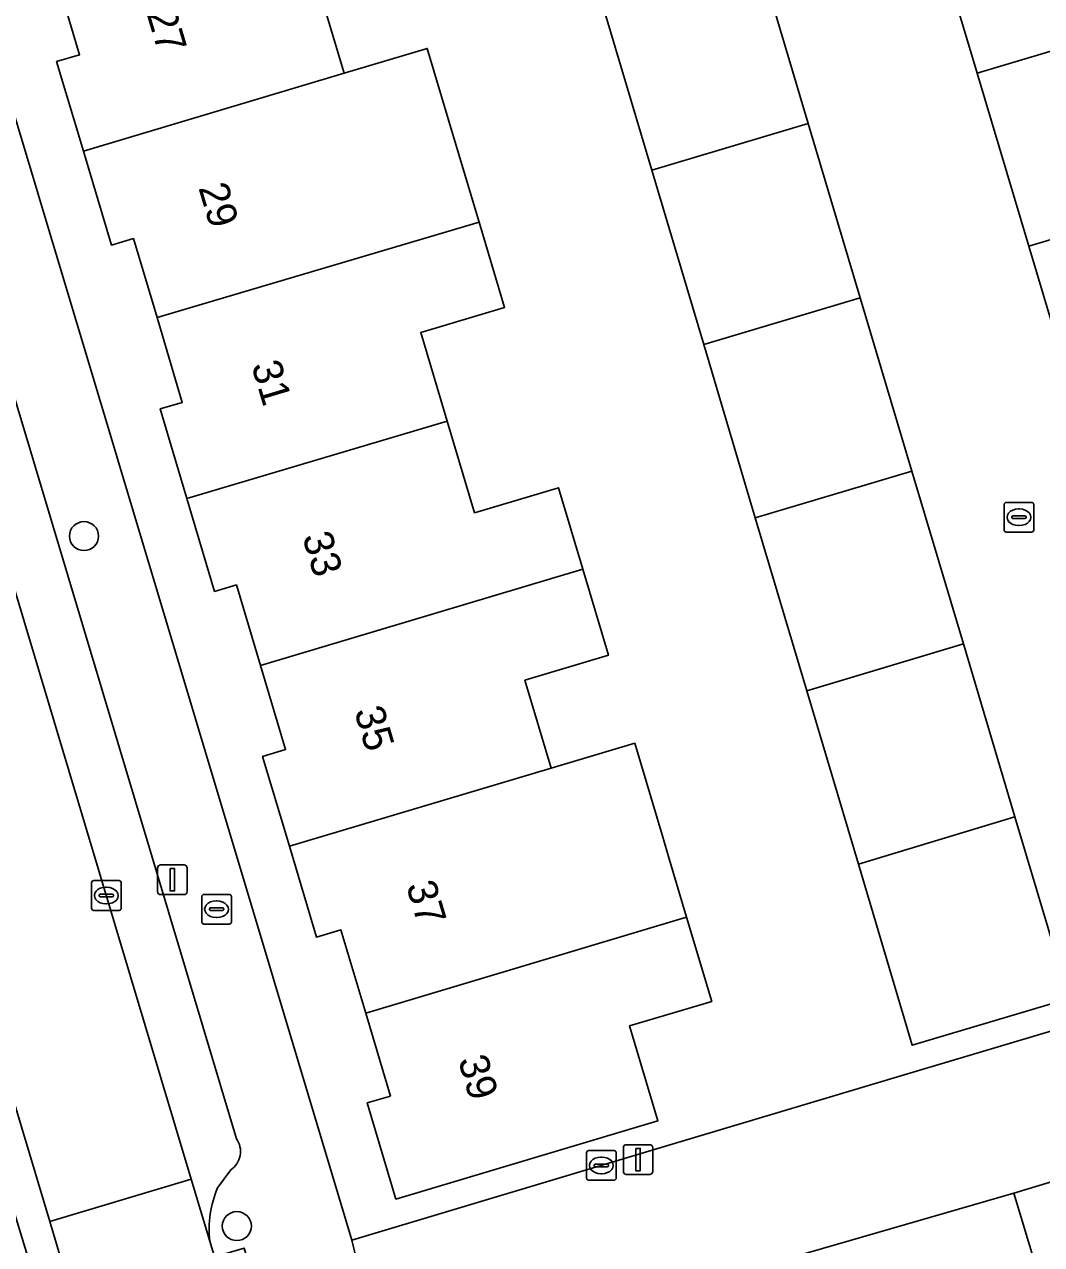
# Model space of a CAD drawing. Extents: x 157767 to 159172, y 387839 to 389425.
# Drawn here: x 158395.45 to 158429.69, y 388447.09 to 388488.15 of the extents above; entities that cross this region are included whole.
import ezdxf

# ---------------------------------------------------------------- set-up
doc = ezdxf.new("R2010")
doc.units = 0
for name, color, linetype in [('IMGEO_Boom', 7, 'Continuous'), ('IMGEO_Brandkraan', 7, 'Continuous'), ('IMGEO_Erf', 7, 'Continuous'), ('IMGEO_Kolk', 7, 'Continuous'), ('IMGEO_Lichtmast', 7, 'Continuous'), ('IMGEO_Muur', 7, 'Continuous'), ('IMGEO_Pand', 7, 'Continuous'), ('IMGEO_Pand_nummerreeks', 7, 'Continuous'), ('IMGEO_Parkeervlak_open', 7, 'Continuous'), ('IMGEO_Rijbaan_lokaal_open', 7, 'Continuous'), ('IMGEO_Voetpad_open', 7, 'Continuous')]:
    doc.layers.add(name, color=color, linetype=linetype)

msp = doc.modelspace()

# ---------------------------------------------------------------- linework, layer by layer
at = {"layer": 'IMGEO_Boom'}
for centre in [(158397.454, 388470.932), (158402.599, 388447.71)]:
    msp.add_circle(centre, 0.489, dxfattribs=at)
at = {"layer": 'IMGEO_Brandkraan'}
for p, q in [((158401.416, 388457.948), (158401.416, 388458.8)), ((158401.491, 388458.874), (158402.343, 388458.874)), ((158402.417, 388458.8), (158402.417, 388457.948)), ((158401.675, 388458.368), (158401.675, 388458.38)), ((158402.113, 388458.331), (158401.715, 388458.331)), ((158401.718, 388458.417), (158402.116, 388458.417)), ((158401.904, 388458.654), (158401.929, 388458.654)), ((158402.159, 388458.38), (158402.159, 388458.368)), ((158402.343, 388457.874), (158401.491, 388457.874)), ((158401.927, 388458.094), (158401.902, 388458.094))]:
    msp.add_line(p, q, dxfattribs=at)
for points in [[(158401.416, 388457.948), (158401.416, 388458.8)], [(158401.491, 388458.874), (158402.343, 388458.874)], [(158402.417, 388458.8), (158402.417, 388457.948)], [(158402.343, 388457.874), (158401.491, 388457.874)]]:
    msp.add_lwpolyline(points, dxfattribs=at)
for centre, radius, start, end in [((158401.493, 388458.798), 0.0765, 91.552, 178.448), ((158401.493, 388458.798), 0.0765, 91.552, 178.448), ((158402.341, 388458.798), 0.0765, 1.552, 88.448), ((158402.341, 388458.798), 0.0765, 1.552, 88.448), ((158401.715, 388458.377), 0.0403, 85.8775, 175.7526), ((158401.712, 388458.367), 0.0366, 178.938, 274.7102), ((158402.116, 388458.374), 0.043, 264.8664, 352.4533), ((158402.12, 388458.379), 0.0386, 1.7309, 96.639), ((158401.493, 388457.95), 0.0765, 181.552, 268.448), ((158401.493, 388457.95), 0.0765, 181.552, 268.448), ((158402.341, 388457.95), 0.0765, 271.552, 358.448), ((158402.341, 388457.95), 0.0765, 271.552, 358.448)]:
    msp.add_arc(centre, radius, start, end, dxfattribs=at)
for centre, major_axis, ratio, start_param, end_param in [((158401.903, 388458.374), (-0.387, 0.002), 0.722429, 4.712389, 7.853982), ((158401.928, 388458.374), (-0.39, 0.002), 0.717154, 1.570796, 4.712389)]:
    msp.add_ellipse(centre, major_axis=major_axis, ratio=ratio, start_param=start_param, end_param=end_param, dxfattribs=at)
at = {"layer": 'IMGEO_Erf'}
for points in [[(158390.637, 388500), (158406.469, 388447.241), (158417.027, 388450.396), (158425.589, 388452.954), (158430.867, 388454.531), (158430.618, 388455.37), (158425.338, 388453.796), (158423.523, 388459.892), (158421.786, 388465.725), (158420.053, 388471.546), (158418.315, 388477.381), (158416.568, 388483.25), (158414.827, 388489.095)], [(158405.325, 388489.468), (158406.207, 388486.511), (158409.011, 388487.347), (158409.942, 388484.225), (158410.756, 388481.494), (158411.611, 388478.628), (158408.79, 388477.786), (158409.679, 388474.804), (158410.6, 388471.717), (158413.423, 388472.559), (158414.242, 388469.813), (158415.105, 388466.919), (158412.299, 388466.082), (158413.182, 388463.123), (158415.994, 388463.961), (158416.914, 388460.876), (158417.156, 388460.065), (158417.74, 388458.105), (158418.585, 388455.273), (158415.819, 388454.448), (158416.772, 388451.251), (158407.954, 388448.621), (158406.99, 388451.855), (158407.77, 388452.087), (158406.939, 388454.874), (158406.102, 388457.68), (158405.279, 388457.435), (158404.367, 388460.492), (158403.465, 388463.516), (158404.239, 388463.747), (158403.397, 388466.572), (158402.587, 388469.287), (158401.852, 388469.068), (158400.918, 388472.201), (158400.021, 388475.21), (158400.763, 388475.431), (158399.912, 388478.284), (158399.118, 388480.946), (158398.376, 388480.725), (158397.434, 388483.883), (158396.534, 388486.902), (158397.306, 388487.133), (158396.537, 388489.713)], [(158428.167, 388442.761), (158430.334, 388443.564), (158428.753, 388448.821), (158407.565, 388442.696), (158410.448, 388433.658), (158402.668, 388428.951), (158372.214, 388410.527)]]:
    msp.add_lwpolyline(points, dxfattribs=at)
at = {"layer": 'IMGEO_Kolk'}
for p, q in [((158428.427, 388471.14), (158428.427, 388471.992)), ((158428.502, 388472.066), (158429.354, 388472.066)), ((158428.915, 388471.846), (158428.94, 388471.846)), ((158429.428, 388471.992), (158429.428, 388471.14)), ((158428.686, 388471.56), (158428.686, 388471.572)), ((158429.124, 388471.523), (158428.726, 388471.523)), ((158428.729, 388471.609), (158429.127, 388471.609)), ((158429.17, 388471.572), (158429.17, 388471.56)), ((158429.354, 388471.066), (158428.502, 388471.066)), ((158428.938, 388471.286), (158428.913, 388471.286)), ((158397.706, 388458.409), (158397.706, 388459.261)), ((158397.781, 388459.335), (158398.633, 388459.335)), ((158398.194, 388459.115), (158398.219, 388459.115)), ((158398.707, 388459.261), (158398.707, 388458.409)), ((158397.965, 388458.829), (158397.965, 388458.841)), ((158398.403, 388458.792), (158398.005, 388458.792)), ((158398.008, 388458.878), (158398.406, 388458.878)), ((158398.449, 388458.841), (158398.449, 388458.829)), ((158398.633, 388458.335), (158397.781, 388458.335)), ((158398.217, 388458.555), (158398.192, 388458.555)), ((158414.37, 388449.325), (158414.37, 388450.177)), ((158414.445, 388450.251), (158415.297, 388450.251)), ((158415.371, 388450.177), (158415.371, 388449.325)), ((158414.629, 388449.745), (158414.629, 388449.757)), ((158415.067, 388449.708), (158414.669, 388449.708)), ((158414.672, 388449.794), (158415.07, 388449.794)), ((158414.858, 388450.031), (158414.883, 388450.031)), ((158415.113, 388449.757), (158415.113, 388449.745)), ((158415.297, 388449.251), (158414.445, 388449.251)), ((158414.881, 388449.471), (158414.856, 388449.471))]:
    msp.add_line(p, q, dxfattribs=at)
for points in [[(158428.427, 388471.14), (158428.427, 388471.992)], [(158428.502, 388472.066), (158429.354, 388472.066)], [(158429.428, 388471.992), (158429.428, 388471.14)], [(158429.354, 388471.066), (158428.502, 388471.066)], [(158397.706, 388458.409), (158397.706, 388459.261)], [(158397.781, 388459.335), (158398.633, 388459.335)], [(158398.707, 388459.261), (158398.707, 388458.409)], [(158398.633, 388458.335), (158397.781, 388458.335)], [(158414.37, 388449.325), (158414.37, 388450.177)], [(158414.445, 388450.251), (158415.297, 388450.251)], [(158415.371, 388450.177), (158415.371, 388449.325)], [(158415.297, 388449.251), (158414.445, 388449.251)]]:
    msp.add_lwpolyline(points, dxfattribs=at)
for centre, radius, start, end in [((158428.504, 388471.99), 0.0765, 91.552, 178.448), ((158428.504, 388471.99), 0.0765, 91.552, 178.448), ((158429.352, 388471.99), 0.0765, 1.552, 88.448), ((158429.352, 388471.99), 0.0765, 1.552, 88.448), ((158428.726, 388471.569), 0.0403, 85.8775, 175.7526), ((158428.723, 388471.559), 0.0366, 178.938, 274.7102), ((158429.127, 388471.566), 0.043, 264.8664, 352.4533), ((158429.131, 388471.571), 0.0386, 1.7309, 96.639), ((158428.504, 388471.142), 0.0765, 181.552, 268.448), ((158428.504, 388471.142), 0.0765, 181.552, 268.448), ((158429.352, 388471.142), 0.0765, 271.552, 358.448), ((158429.352, 388471.142), 0.0765, 271.552, 358.448), ((158397.783, 388459.259), 0.0765, 91.552, 178.448), ((158397.783, 388459.259), 0.0765, 91.552, 178.448), ((158398.631, 388459.259), 0.0765, 1.552, 88.448), ((158398.631, 388459.259), 0.0765, 1.552, 88.448), ((158398.005, 388458.838), 0.0403, 85.8775, 175.7526), ((158398.002, 388458.828), 0.0366, 178.938, 274.7102), ((158398.406, 388458.835), 0.043, 264.8664, 352.4533), ((158398.41, 388458.84), 0.0386, 1.7309, 96.639), ((158397.783, 388458.411), 0.0765, 181.552, 268.448), ((158397.783, 388458.411), 0.0765, 181.552, 268.448), ((158398.631, 388458.411), 0.0765, 271.552, 358.448), ((158398.631, 388458.411), 0.0765, 271.552, 358.448), ((158414.447, 388450.175), 0.0765, 91.552, 178.448), ((158414.447, 388450.175), 0.0765, 91.552, 178.448), ((158415.295, 388450.175), 0.0765, 1.552, 88.448), ((158415.295, 388450.175), 0.0765, 1.552, 88.448), ((158414.669, 388449.754), 0.0403, 85.8775, 175.7526), ((158414.666, 388449.744), 0.0366, 178.938, 274.7102), ((158415.07, 388449.751), 0.043, 264.8664, 352.4533), ((158415.074, 388449.756), 0.0386, 1.7309, 96.639), ((158414.447, 388449.327), 0.0765, 181.552, 268.448), ((158414.447, 388449.327), 0.0765, 181.552, 268.448), ((158415.295, 388449.327), 0.0765, 271.552, 358.448), ((158415.295, 388449.327), 0.0765, 271.552, 358.448)]:
    msp.add_arc(centre, radius, start, end, dxfattribs=at)
for centre, major_axis, ratio, start_param, end_param in [((158428.914, 388471.566), (-0.387, 0.002), 0.722429, 4.712389, 7.853982), ((158428.939, 388471.566), (-0.39, 0.002), 0.717154, 1.570796, 4.712389), ((158398.193, 388458.835), (-0.387, 0.002), 0.722429, 4.712389, 7.853982), ((158398.218, 388458.835), (-0.39, 0.002), 0.717154, 1.570796, 4.712389), ((158414.857, 388449.751), (-0.387, 0.002), 0.722429, 4.712389, 7.853982), ((158414.882, 388449.751), (-0.39, 0.002), 0.717154, 1.570796, 4.712389)]:
    msp.add_ellipse(centre, major_axis=major_axis, ratio=ratio, start_param=start_param, end_param=end_param, dxfattribs=at)
at = {"layer": 'IMGEO_Lichtmast'}
for p, q in [((158399.934, 388458.966), (158399.934, 388459.766)), ((158399.934, 388459.766), (158399.934, 388458.966)), ((158400.034, 388459.866), (158400.824, 388459.866)), ((158400.824, 388459.866), (158400.034, 388459.866)), ((158400.924, 388459.766), (158400.924, 388458.966)), ((158400.924, 388458.966), (158400.924, 388459.766)), ((158400.824, 388458.866), (158400.034, 388458.866)), ((158400.034, 388458.866), (158400.824, 388458.866)), ((158415.61, 388449.548), (158415.61, 388450.348)), ((158415.61, 388450.348), (158415.61, 388449.548)), ((158415.71, 388450.448), (158416.5, 388450.448)), ((158416.5, 388450.448), (158415.71, 388450.448)), ((158416.6, 388450.348), (158416.6, 388449.548)), ((158416.6, 388449.548), (158416.6, 388450.348)), ((158416.5, 388449.448), (158415.71, 388449.448)), ((158415.71, 388449.448), (158416.5, 388449.448))]:
    msp.add_line(p, q, dxfattribs=at)
for points in [[(158400.354, 388459.741), (158400.504, 388459.741), (158400.504, 388458.991), (158400.354, 388458.991), (158400.354, 388459.741)], [(158416.03, 388450.323), (158416.18, 388450.323), (158416.18, 388449.573), (158416.03, 388449.573), (158416.03, 388450.323)]]:
    msp.add_lwpolyline(points, dxfattribs=at)
for centre, start, end in [((158400.034, 388459.766), 90, 180), ((158400.034, 388459.766), 90, 180), ((158400.824, 388459.766), 0, 90), ((158400.824, 388459.766), 360, 90), ((158400.034, 388458.966), 180, 270), ((158400.034, 388458.966), 180, 270), ((158400.824, 388458.966), 270, 0), ((158400.824, 388458.966), 270, 0), ((158415.71, 388450.348), 90, 180), ((158415.71, 388450.348), 90, 180), ((158416.5, 388450.348), 0, 90), ((158416.5, 388450.348), 360, 90), ((158415.71, 388449.548), 180, 270), ((158415.71, 388449.548), 180, 270), ((158416.5, 388449.548), 270, 0), ((158416.5, 388449.548), 270, 0)]:
    msp.add_arc(centre, 0.1, start, end, dxfattribs=at)
at = {"layer": 'IMGEO_Muur'}
msp.add_lwpolyline([(158417.027, 388450.396), (158425.589, 388452.954)], dxfattribs=at)
at = {"layer": 'IMGEO_Pand'}
for points in [[(158431.033, 388493.91), (158425.781, 388492.318), (158427.518, 388486.508), (158432.78, 388488.077)], [(158405.325, 388489.468), (158408.138, 388490.307), (158407.274, 388493.206), (158404.519, 388492.372), (158395.707, 388489.703), (158395.772, 388489.485), (158396.537, 388489.713), (158397.306, 388487.133), (158396.534, 388486.902), (158397.434, 388483.883), (158406.207, 388486.511)], [(158416.568, 388483.25), (158421.835, 388484.82), (158420.09, 388490.672), (158414.827, 388489.095)], [(158434.521, 388482.259), (158432.78, 388488.077), (158427.518, 388486.508), (158429.259, 388480.688)], [(158397.434, 388483.883), (158398.376, 388480.725), (158399.118, 388480.946), (158399.912, 388478.284), (158410.756, 388481.494), (158409.942, 388484.225), (158409.011, 388487.347), (158406.207, 388486.511)], [(158416.568, 388483.25), (158418.315, 388477.381), (158423.586, 388478.951), (158421.835, 388484.82)], [(158430.998, 388474.871), (158436.268, 388476.425), (158434.521, 388482.259), (158429.259, 388480.688)], [(158410.756, 388481.494), (158399.912, 388478.284), (158400.763, 388475.431), (158400.021, 388475.21), (158400.918, 388472.201), (158409.679, 388474.804), (158408.79, 388477.786), (158411.611, 388478.628)], [(158425.324, 388473.12), (158423.586, 388478.951), (158418.315, 388477.381), (158420.053, 388471.546)], [(158400.918, 388472.201), (158401.852, 388469.068), (158402.587, 388469.287), (158403.397, 388466.572), (158414.242, 388469.813), (158413.423, 388472.559), (158410.6, 388471.717), (158409.679, 388474.804)], [(158421.786, 388465.725), (158427.058, 388467.308), (158425.324, 388473.12), (158420.053, 388471.546)], [(158413.182, 388463.123), (158412.299, 388466.082), (158415.105, 388466.919), (158414.242, 388469.813), (158403.397, 388466.572), (158404.239, 388463.747), (158403.465, 388463.516), (158404.367, 388460.492)], [(158421.786, 388465.725), (158423.523, 388459.892), (158428.794, 388461.487), (158427.058, 388467.308)], [(158413.182, 388463.123), (158404.367, 388460.492), (158405.279, 388457.435), (158406.102, 388457.68), (158406.939, 388454.874), (158417.74, 388458.105), (158417.156, 388460.065), (158416.914, 388460.876), (158415.994, 388463.961)], [(158428.794, 388461.487), (158423.523, 388459.892), (158425.338, 388453.796), (158430.618, 388455.37)], [(158417.74, 388458.105), (158406.939, 388454.874), (158407.77, 388452.087), (158406.99, 388451.855), (158407.954, 388448.621), (158416.772, 388451.251), (158415.819, 388454.448), (158418.585, 388455.273)], [(158433.681, 388444.57), (158439.023, 388446.154), (158437.436, 388451.432), (158434.544, 388450.562), (158428.753, 388448.821), (158430.334, 388443.564)]]:
    msp.add_lwpolyline(points, close=True, dxfattribs=at)
at = {"layer": 'IMGEO_Parkeervlak_open'}
for points in [[(158383.048, 388509.413), (158383.586, 388507.617), (158401.064, 388449.291), (158401.69, 388447.203)], [(158402.584, 388450.649), (158392.348, 388484.817), (158387.769, 388500), (158385.765, 388506.636)], [(158401.952, 388448.995), (158402.392, 388449.598)]]:
    msp.add_lwpolyline(points, dxfattribs=at)
for centre, radius, start, end in [((158401.98, 388450.216), 0.743, 303.6663, 35.628), ((158405.223, 388447.602), 3.556, 156.9278, 186.4362)]:
    msp.add_arc(centre, radius, start, end, dxfattribs=at)
at = {"layer": 'IMGEO_Rijbaan_lokaal_open'}
for points in [[(158383.586, 388507.617), (158378.766, 388506.154), (158380.632, 388500), (158381.817, 388496.094), (158383.063, 388491.986), (158385.062, 388485.394), (158385.805, 388482.914), (158396.302, 388447.864), (158401.064, 388449.291)], [(158434.544, 388450.562), (158434.092, 388452.282), (158433.309, 388455.261), (158430.867, 388454.531), (158425.589, 388452.954), (158417.027, 388450.396), (158406.469, 388447.241), (158407.565, 388442.696), (158428.753, 388448.821)], [(158401.064, 388449.291), (158396.302, 388447.864), (158397.105, 388445.182), (158401.85, 388446.672), (158401.69, 388447.203)]]:
    msp.add_lwpolyline(points, close=True, dxfattribs=at)
msp.add_lwpolyline([(158420.09, 388490.672), (158421.835, 388484.82), (158423.586, 388478.951), (158425.324, 388473.12), (158427.058, 388467.308), (158428.794, 388461.487), (158430.618, 388455.37), (158430.867, 388454.531), (158433.309, 388455.261), (158436.57, 388456.235), (158436.287, 388457.183), (158434.485, 388463.21), (158432.745, 388469.03), (158430.998, 388474.871), (158429.259, 388480.688), (158427.518, 388486.508), (158425.781, 388492.318)], dxfattribs=at)
at = {"layer": 'IMGEO_Voetpad_open'}
for points in [[(158367.07, 388407.759), (158372.214, 388410.527), (158402.668, 388428.951), (158410.448, 388433.658), (158407.565, 388442.696), (158406.469, 388447.241), (158390.637, 388500), (158386.842, 388512.645), (158385.104, 388518.438)], [(158385.765, 388506.636), (158387.769, 388500), (158392.348, 388484.817), (158402.584, 388450.649)], [(158398.313, 388441.15), (158397.105, 388445.182), (158396.302, 388447.864), (158385.805, 388482.914), (158384.839, 388482.622), (158386.228, 388478.005), (158391.623, 388459.705), (158392.578, 388456.466), (158397.262, 388441.093)], [(158402.392, 388449.598), (158401.952, 388448.995)], [(158401.69, 388447.203), (158401.85, 388446.672), (158402.846, 388446.97), (158404.486, 388441.492), (158403.49, 388441.194), (158404.231, 388438.873)]]:
    msp.add_lwpolyline(points, dxfattribs=at)
for centre, radius, start, end in [((158401.98, 388450.216), 0.743, 303.6663, 35.628), ((158405.223, 388447.602), 3.556, 156.9278, 186.4362)]:
    msp.add_arc(centre, radius, start, end, dxfattribs=at)

# ---------------------------------------------------------------- texts
at = {"layer": 'IMGEO_Pand_nummerreeks'}
for s, rotation, p in [('27', 286.5755, (158399.552, 388488.531)), ('29', 286.5772, (158401.3, 388482.659)), ('31', 286.5772, (158403.081, 388476.679)), ('33', 286.5772, (158404.796, 388470.916)), ('35', 286.5772, (158406.544, 388465.044)), ('37', 286.5772, (158408.292, 388459.173)), ('39', 286.5772, (158410.04, 388453.301))]:
    msp.add_text(s, height=1, rotation=rotation, dxfattribs=at).set_placement(p)

doc.saveas('drawing.dxf')
